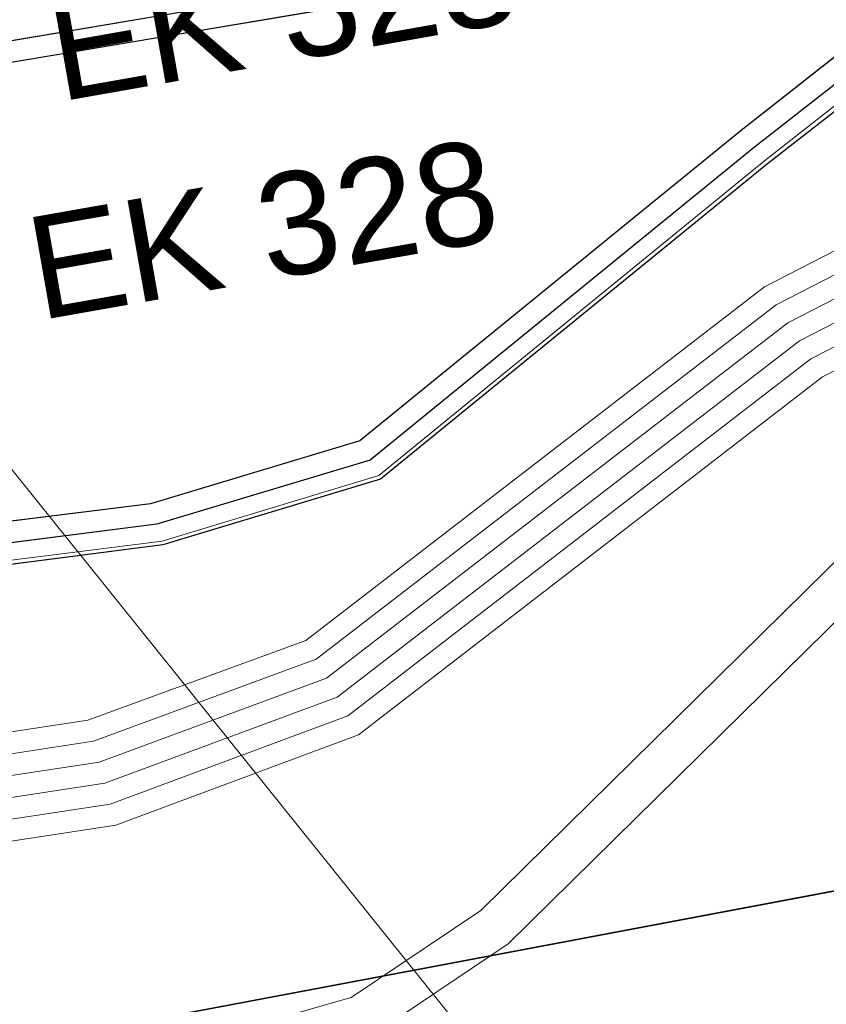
# Model space of a CAD drawing. Header units: metres. Extents: x -502 to 161, y -108 to 174.
# Tile 510 of 656: x -58.63 to -56.75, y -16.66 to -14.37. Entities that reach past the tile are written whole.
import ezdxf

# ---------------------------------------------------------------- set-up
doc = ezdxf.new("R2010")
doc.units = ezdxf.units.M
doc.header["$LTSCALE"] = 0.1
for name, color, linetype in [('BRI31-005.05-5p02-Koordinierung Lageplan 4. BA ZOB West 2022-06-15', 7, 'Continuous'), ('BRI31-005.06-5f07-Koordinierung Lageplan 4. BA ZOB Fernbusbahnh', 7, 'Continuous'), ('BRI32-005.02-5f05-Koordinierung Schemaplan 4 BA ZOB Teilbereich', 7, 'Continuous'), ('BRI32-005.03-5f06-Koordinierung Schemaplan 4 BA ZOB Teilbereich 2 Ost - Bahnhofsallee 2023-01-21', 7, 'Continuous')]:
    doc.layers.add(name, color=color, linetype=linetype)
doc.styles.add('Arial', font='arial.ttf')

msp = doc.modelspace()

# ---------------------------------------------------------------- linework, layer by layer
at = {"layer": 'BRI31-005.05-5p02-Koordinierung Lageplan 4. BA ZOB West 2022-06-15', "color": 250, "linetype": 'Continuous', "lineweight": 25, "true_color": 0x333333, "transparency": 33554687, "flags": 128}
for points in [[(-55.6127, -13.9024), (-59.3447, -14.5324), (-59.6247, -14.5824), (-62.1227, -15.0334), (-62.4877, -15.2534), (-63.1817, -15.8624), (-64.1967, -16.4244), (-69.5997, -17.3854), (-75.3467, -18.3254), (-81.6167, -19.2904), (-88.8017, -20.6404), (-93.5707, -21.3704), (-104.4717, -23.5114), (-121.7707, -26.8814), (-126.7037, -27.7914), (-150.3397, -32.3014), (-150.6307, -32.3604), (-157.1187, -33.6254), (-162.8527, -32.7114), (-174.8647, -31.0434), (-176.5717, -30.5204), (-178.2447, -30.1034), (-179.1357, -29.9434)], [(-55.6047, -13.9514), (-59.3367, -14.5814), (-62.1047, -15.0814), (-62.4577, -15.2944), (-63.1527, -15.9034), (-64.1797, -16.4724), (-69.5917, -17.4344), (-75.3377, -18.3744), (-81.6077, -19.3394), (-88.7937, -20.6894), (-93.5617, -21.4194), (-104.4617, -23.5604), (-121.7607, -26.9304), (-126.6947, -27.8404), (-150.3307, -32.3504), (-150.6207, -32.4094), (-157.1177, -33.6764), (-162.8597, -32.7604), (-174.8717, -31.0934), (-176.5837, -30.5694), (-178.2547, -30.1524), (-179.1357, -29.9944)], [(-56.5667, -14.3244), (-56.9487, -14.6244), (-57.8377, -15.3484), (-58.3257, -15.4954), (-59.9937, -15.7044), (-61.6697, -15.9144), (-63.7887, -16.4534), (-69.5837, -17.4834), (-75.3287, -18.4234), (-81.5687, -19.5644), (-84.6457, -20.1594), (-93.6297, -21.6994), (-104.3877, -23.8594), (-121.7187, -27.1554), (-122.6217, -27.3224), (-126.1537, -27.9814), (-137.6357, -30.1594), (-150.2927, -32.5534), (-151.8867, -32.8594), (-157.0417, -33.8394), (-163.2567, -32.9244), (-174.3647, -31.3244), (-178.3997, -30.6854)], [(-56.5467, -14.3734), (-56.9177, -14.6634), (-57.8137, -15.3934), (-58.3107, -15.5434), (-58.9957, -15.6304), (-59.9877, -15.7544), (-61.6607, -15.9634), (-63.7777, -16.5024), (-69.5757, -17.5324), (-75.3197, -18.4724), (-81.5597, -19.6134), (-84.6367, -20.2084), (-93.6207, -21.7484), (-104.3777, -23.9084), (-121.7097, -27.2044), (-122.6127, -27.3714), (-126.1447, -28.0304), (-137.6267, -30.2084), (-150.2837, -32.6024), (-151.8777, -32.9084), (-157.0407, -33.8904), (-163.2637, -32.9734), (-174.3717, -31.3734), (-178.4067, -30.7344)], [(-56.5277, -14.4214), (-56.8867, -14.7024), (-57.7897, -15.4384), (-58.2967, -15.5914), (-58.9897, -15.6804), (-59.9817, -15.8044), (-61.6517, -16.0124), (-63.7667, -16.5514), (-69.5677, -17.5814), (-75.3107, -18.5214), (-81.5507, -19.6624), (-84.6277, -20.2574), (-93.6117, -21.7974), (-104.3677, -23.9574), (-121.7007, -27.2534), (-122.6037, -27.4204), (-126.1357, -28.0794), (-137.6177, -30.2574), (-150.2747, -32.6514), (-151.8687, -32.9574), (-154.1107, -33.3844)]]:
    msp.add_lwpolyline(points, dxfattribs=at)
at = {"layer": 'BRI31-005.05-5p02-Koordinierung Lageplan 4. BA ZOB West 2022-06-15', "color": 35, "linetype": 'Continuous', "lineweight": 13, "true_color": 0x99724c, "transparency": 33554687, "flags": 128}
msp.add_lwpolyline([(-56.5317, -14.4104), (-56.8937, -14.6954), (-57.7937, -15.4294), (-58.2987, -15.5824), (-58.9897, -15.6704), (-59.9837, -15.7944), (-61.6527, -16.0034), (-63.7687, -16.5424), (-69.5707, -17.5724), (-75.3137, -18.5124), (-81.5517, -19.6534), (-84.6287, -20.2484), (-93.6127, -21.7884), (-104.3697, -23.9484)], dxfattribs=at)
at = {"layer": 'BRI31-005.05-5p02-Koordinierung Lageplan 4. BA ZOB West 2022-06-15', "color": 7, "linetype": 'Continuous', "lineweight": 13, "transparency": 33554687, "flags": 128}
for points in [[(-56.3157, -15.2224), (-57.5557, -16.4444), (-57.8577, -16.6474), (-58.4507, -16.8154), (-61.1757, -17.3844), (-61.9767, -17.4564), (-64.0277, -17.6434), (-64.9707, -17.6534), (-68.0767, -17.9814), (-69.3327, -18.1394), (-75.2357, -19.0994), (-81.1487, -20.1794), (-82.3517, -20.3894), (-88.8127, -21.7384), (-93.4987, -22.3984), (-96.7147, -23.0684), (-98.6787, -23.4484)], [(-56.2557, -15.3044), (-57.4917, -16.5224), (-57.8147, -16.7394), (-58.4267, -16.9124), (-61.1557, -17.4824), (-61.9677, -17.5564), (-64.0227, -17.7434), (-64.9647, -17.7534), (-68.0667, -18.0804), (-69.3247, -18.1884), (-75.2267, -19.1484), (-81.1397, -20.2284), (-82.3427, -20.4384), (-88.8067, -21.7884), (-93.4907, -22.4484), (-96.7047, -23.1184), (-98.6687, -23.4984)]]:
    msp.add_lwpolyline(points, dxfattribs=at)
at = {"layer": 'BRI31-005.06-5f07-Koordinierung Lageplan 4. BA ZOB Fernbusbahnh', "color": 250, "linetype": 'Continuous', "lineweight": 20, "true_color": 0x333333, "transparency": 33554687, "flags": 128}
for points in [[(-55.6127, -13.9024), (-59.3447, -14.5324), (-59.6247, -14.5824), (-62.1227, -15.0334), (-62.4877, -15.2534), (-63.1817, -15.8624), (-64.1967, -16.4244), (-69.5997, -17.3854), (-75.3467, -18.3254), (-81.6167, -19.2904), (-88.8017, -20.6404), (-93.5707, -21.3704), (-104.4717, -23.5114), (-121.7707, -26.8814), (-126.7037, -27.7914), (-150.3397, -32.3014), (-150.6307, -32.3604), (-157.1187, -33.6254), (-162.8527, -32.7114), (-174.8647, -31.0434), (-176.5717, -30.5204), (-178.2447, -30.1034), (-179.1357, -29.9434)], [(-55.6047, -13.9514), (-59.3367, -14.5814), (-62.1047, -15.0814), (-62.4577, -15.2944), (-63.1527, -15.9034), (-64.1797, -16.4724), (-69.5917, -17.4344), (-75.3377, -18.3744), (-81.6077, -19.3394), (-88.7937, -20.6894), (-93.5617, -21.4194), (-104.4617, -23.5604), (-121.7607, -26.9304), (-126.6947, -27.8404), (-150.3307, -32.3504), (-150.6207, -32.4094), (-157.1177, -33.6764), (-162.8597, -32.7604), (-174.8717, -31.0934), (-176.5837, -30.5694), (-178.2547, -30.1524), (-179.1357, -29.9944)], [(-56.5667, -14.3244), (-56.9487, -14.6244), (-57.8377, -15.3484), (-58.3257, -15.4954), (-59.9937, -15.7044), (-61.6697, -15.9144), (-63.7887, -16.4534), (-69.5837, -17.4834), (-75.3287, -18.4234), (-81.5687, -19.5644), (-84.6457, -20.1594), (-93.6297, -21.6994), (-104.3877, -23.8594), (-121.7187, -27.1554), (-122.6217, -27.3224), (-126.1537, -27.9814), (-137.6357, -30.1594), (-150.2927, -32.5534), (-151.8867, -32.8594), (-157.0417, -33.8394), (-163.2567, -32.9244), (-174.3647, -31.3244), (-178.3997, -30.6854)], [(-56.5467, -14.3734), (-56.9177, -14.6634), (-57.8137, -15.3934), (-58.3107, -15.5434), (-58.9957, -15.6304), (-59.9877, -15.7544), (-61.6607, -15.9634), (-63.7777, -16.5024), (-69.5757, -17.5324), (-75.3197, -18.4724), (-81.5597, -19.6134), (-84.6367, -20.2084), (-93.6207, -21.7484), (-104.3777, -23.9084), (-121.7097, -27.2044), (-122.6127, -27.3714), (-126.1447, -28.0304), (-137.6267, -30.2084), (-150.2837, -32.6024), (-151.8777, -32.9084), (-157.0407, -33.8904), (-163.2637, -32.9734), (-174.3717, -31.3734), (-178.4067, -30.7344)]]:
    msp.add_lwpolyline(points, dxfattribs=at)
at = {"layer": 'BRI31-005.06-5f07-Koordinierung Lageplan 4. BA ZOB Fernbusbahnh', "color": 7, "linetype": 'Continuous', "lineweight": 9, "transparency": 33554687, "flags": 128}
for points in [[(-56.3157, -15.2224), (-57.5557, -16.4444), (-57.8577, -16.6474), (-58.4507, -16.8154), (-61.1757, -17.3844), (-61.9767, -17.4564), (-64.0277, -17.6434), (-64.9707, -17.6534), (-68.0767, -17.9814), (-69.3327, -18.1394), (-75.2357, -19.0994), (-81.1487, -20.1794), (-82.3517, -20.3894), (-88.8127, -21.7384), (-93.4987, -22.3984), (-96.7147, -23.0684), (-98.6787, -23.4484)], [(-56.2557, -15.3044), (-57.4917, -16.5224), (-57.8147, -16.7394), (-58.4267, -16.9124), (-61.1557, -17.4824), (-61.9677, -17.5564), (-64.0227, -17.7434), (-64.9647, -17.7534), (-68.0667, -18.0804), (-69.3247, -18.1884), (-75.2267, -19.1484), (-81.1397, -20.2284), (-82.3427, -20.4384), (-88.8067, -21.7884), (-93.4907, -22.4484), (-96.7047, -23.1184), (-98.6687, -23.4984)]]:
    msp.add_lwpolyline(points, dxfattribs=at)
at = {"layer": 'BRI32-005.02-5f05-Koordinierung Schemaplan 4 BA ZOB Teilbereich', "color": 30, "linetype": 'Continuous', "lineweight": 35, "true_color": 0xff7f00, "transparency": 33554687, "flags": 128}
msp.add_lwpolyline([(160.7005, 3.7316), (153.861, 9.9879), (146.5799, 16.8343), (137.207, 18.41), (133.9888, 18.578), (131.0359, 18.4491), (129.189, 18.1998), (119.9141, 16.4705), (116.3401, 15.794), (99.9338, 12.4472), (72.2107, 7.3546), (41.6917, 1.4031), (4.438, -5.4399), (-20.5028, -9.5614), (-43.027, -13.8142), (-60.1344, -17.0404), (-87.9931, -22.1997)], dxfattribs=at)
at = {"layer": 'BRI32-005.02-5f05-Koordinierung Schemaplan 4 BA ZOB Teilbereich', "color": 7, "linetype": 'Continuous', "lineweight": 13, "transparency": 33554687, "flags": 128}
for points in [[(-60.3027, -16.2724), (-60.0967, -16.2474), (-58.4717, -16.0004), (-57.9637, -15.8144), (-56.8937, -14.9894), (-56.2837, -14.6744), (-55.5447, -14.5614), (-48.2537, -13.3504), (-42.4557, -12.5454), (-37.7227, -11.8224), (-29.2187, -10.2404), (-23.9987, -9.5454), (-17.9227, -8.9134), (-9.9057, -8.7814), (-9.4507, -8.7734), (-6.9597, -8.5044), (-4.3087, -8.0864), (-3.7217, -7.9914), (6.3953, -6.2414), (12.4653, -5.2214), (18.7963, -4.1304), (30.2903, -2.1984), (30.3093, -2.1964)], [(30.3153, -2.2464), (30.2973, -2.2484), (18.8043, -4.1794), (12.4733, -5.2704), (6.4033, -6.2904), (-3.7127, -8.0404), (-4.3007, -8.1354), (-6.9527, -8.5544), (-9.4477, -8.8234), (-9.9047, -8.8314), (-17.9197, -8.9634), (-23.9927, -9.5954), (-29.2107, -10.2894), (-37.7137, -11.8714), (-42.4487, -12.5954), (-48.2457, -13.3994), (-55.5367, -14.6104), (-56.2677, -14.7224), (-56.8667, -15.0314), (-57.9397, -15.8584), (-58.4587, -16.0494), (-60.0897, -16.2974), (-60.2967, -16.3224)], [(-60.2907, -16.3724), (-60.0827, -16.3474), (-58.4457, -16.0984), (-57.9157, -15.9024), (-56.8397, -15.0734), (-56.2517, -14.7704), (-55.5287, -14.6594), (-48.2377, -13.4484), (-42.4417, -12.6454), (-37.7047, -11.9204), (-29.2027, -10.3384), (-23.9867, -9.6454), (-17.9167, -9.0134), (-9.9037, -8.8814), (-9.4447, -8.8734), (-6.9457, -8.6044), (-4.2927, -8.1844), (-3.7037, -8.0894), (6.4113, -6.3394), (12.4813, -5.3194), (18.8123, -4.2284), (30.3043, -2.2984), (30.3213, -2.2964)], [(-60.2847, -16.4224), (-60.0757, -16.3974), (-58.4327, -16.1474), (-57.8907, -15.9464), (-56.8127, -15.1154), (-56.2357, -14.8184), (-55.5207, -14.7084), (-48.2297, -13.4974), (-42.4347, -12.6954), (-37.6957, -11.9694), (-29.1947, -10.3874), (-23.9807, -9.6954), (-17.9137, -9.0634), (-9.9027, -8.9314), (-9.4417, -8.9234), (-6.9387, -8.6544), (-4.2847, -8.2334), (-3.6947, -8.1384), (6.4193, -6.3884), (12.4893, -5.3684), (18.8203, -4.2774), (30.3113, -2.3484), (30.3273, -2.3464)], [(30.3333, -2.3964), (30.3183, -2.3974), (18.8283, -4.3264), (12.4973, -5.4174), (6.4273, -6.4374), (-3.6857, -8.1874), (-4.2767, -8.2824), (-6.9317, -8.7044), (-9.4387, -8.9734), (-9.9017, -8.9814), (-17.9107, -9.1134), (-23.9747, -9.7454), (-29.1867, -10.4364), (-37.6867, -12.0184), (-42.4277, -12.7454), (-48.2217, -13.5464), (-55.5127, -14.7574), (-56.2197, -14.8664), (-56.7857, -15.1574), (-57.8657, -15.9904), (-58.4197, -16.1964), (-60.0687, -16.4474), (-60.2787, -16.4724)], [(30.3363, -2.4464), (30.3243, -2.4474), (18.8363, -4.3754), (12.5053, -5.4664), (6.4353, -6.4864), (-3.6767, -8.2364), (-4.2687, -8.3314), (-6.9247, -8.7544), (-9.4357, -9.0234), (-9.9007, -9.0314), (-17.9077, -9.1634), (-23.9687, -9.7954), (-29.1787, -10.4854), (-37.6777, -12.0674), (-42.4207, -12.7954), (-48.2137, -13.5954), (-55.5047, -14.8064), (-56.2037, -14.9144), (-56.7587, -15.1994), (-57.8407, -16.0344), (-58.4067, -16.2454), (-60.0617, -16.4974), (-60.2727, -16.5224)], [(-56.3157, -15.2224), (-57.5557, -16.4444), (-57.8577, -16.6474), (-58.4507, -16.8154), (-61.1757, -17.3844), (-61.9767, -17.4564), (-64.0277, -17.6434), (-64.9707, -17.6534), (-68.0767, -17.9814), (-69.3327, -18.1394), (-75.2357, -19.0994), (-81.1487, -20.1794), (-82.3517, -20.3894), (-88.8127, -21.7384), (-93.4987, -22.3984), (-96.7147, -23.0684), (-98.6787, -23.4484)], [(-56.2557, -15.3044), (-57.4917, -16.5224), (-57.8147, -16.7394), (-58.4267, -16.9124), (-61.1557, -17.4824), (-61.9677, -17.5564), (-64.0227, -17.7434), (-64.9647, -17.7534), (-68.0667, -18.0804), (-69.3247, -18.1884), (-75.2267, -19.1484), (-81.1397, -20.2284), (-82.3427, -20.4384), (-88.8067, -21.7884), (-93.4907, -22.4484), (-96.7047, -23.1184), (-98.6687, -23.4984)]]:
    msp.add_lwpolyline(points, dxfattribs=at)
at = {"layer": 'BRI32-005.02-5f05-Koordinierung Schemaplan 4 BA ZOB Teilbereich', "color": 250, "linetype": 'Continuous', "lineweight": 25, "true_color": 0x333333, "transparency": 33554687, "flags": 128}
for points in [[(-55.6127, -13.9024), (-59.3447, -14.5324), (-59.6247, -14.5824), (-62.1227, -15.0334), (-62.4877, -15.2534), (-63.1817, -15.8624), (-64.1967, -16.4244), (-69.5997, -17.3854), (-75.3467, -18.3254), (-81.6167, -19.2904), (-88.8017, -20.6404), (-93.5707, -21.3704), (-104.4717, -23.5114), (-121.7707, -26.8814), (-126.7037, -27.7914), (-150.3397, -32.3014), (-150.6307, -32.3604), (-157.1187, -33.6254), (-162.8527, -32.7114), (-174.8647, -31.0434), (-176.5717, -30.5204), (-178.2447, -30.1034), (-179.1357, -29.9434)], [(-55.6047, -13.9514), (-59.3367, -14.5814), (-62.1047, -15.0814), (-62.4577, -15.2944), (-63.1527, -15.9034), (-64.1797, -16.4724), (-69.5917, -17.4344), (-75.3377, -18.3744), (-81.6077, -19.3394), (-88.7937, -20.6894), (-93.5617, -21.4194), (-104.4617, -23.5604), (-121.7607, -26.9304), (-126.6947, -27.8404), (-150.3307, -32.3504), (-150.6207, -32.4094), (-157.1177, -33.6764), (-162.8597, -32.7604), (-174.8717, -31.0934), (-176.5837, -30.5694), (-178.2547, -30.1524), (-179.1357, -29.9944)], [(-56.5667, -14.3244), (-56.9487, -14.6244), (-57.8377, -15.3484), (-58.3257, -15.4954), (-59.9937, -15.7044), (-61.6697, -15.9144), (-63.7887, -16.4534), (-69.5837, -17.4834), (-75.3287, -18.4234), (-81.5687, -19.5644), (-84.6457, -20.1594), (-93.6297, -21.6994), (-104.3877, -23.8594), (-121.7187, -27.1554), (-122.6217, -27.3224), (-126.1537, -27.9814), (-137.6357, -30.1594), (-150.2927, -32.5534), (-151.8867, -32.8594), (-157.0417, -33.8394), (-163.2567, -32.9244), (-174.3647, -31.3244), (-178.3997, -30.6854)], [(-56.5467, -14.3734), (-56.9177, -14.6634), (-57.8137, -15.3934), (-58.3107, -15.5434), (-58.9957, -15.6304), (-59.9877, -15.7544), (-61.6607, -15.9634), (-63.7777, -16.5024), (-69.5757, -17.5324), (-75.3197, -18.4724), (-81.5597, -19.6134), (-84.6367, -20.2084), (-93.6207, -21.7484), (-104.3777, -23.9084), (-121.7097, -27.2044), (-122.6127, -27.3714), (-126.1447, -28.0304), (-137.6267, -30.2084), (-150.2837, -32.6024), (-151.8777, -32.9084), (-157.0407, -33.8904), (-163.2637, -32.9734), (-174.3717, -31.3734), (-178.4067, -30.7344)], [(-56.5277, -14.4214), (-56.8867, -14.7024), (-57.7897, -15.4384), (-58.2967, -15.5914), (-58.9897, -15.6804), (-59.9817, -15.8044), (-61.6517, -16.0124), (-63.7667, -16.5514), (-69.5677, -17.5814), (-75.3107, -18.5214), (-81.5507, -19.6624), (-84.6277, -20.2574), (-93.6117, -21.7974), (-104.3677, -23.9574), (-121.7007, -27.2534), (-122.6037, -27.4204), (-126.1357, -28.0794), (-137.6177, -30.2574), (-150.2747, -32.6514), (-151.8687, -32.9574), (-154.1107, -33.3844)]]:
    msp.add_lwpolyline(points, dxfattribs=at)
at = {"layer": 'BRI32-005.02-5f05-Koordinierung Schemaplan 4 BA ZOB Teilbereich', "color": 35, "linetype": 'Continuous', "lineweight": 13, "true_color": 0x99724c, "transparency": 33554687, "flags": 128}
msp.add_lwpolyline([(-56.5317, -14.4104), (-56.8937, -14.6954), (-57.7937, -15.4294), (-58.2987, -15.5824), (-58.9897, -15.6704), (-59.9837, -15.7944), (-61.6527, -16.0034), (-63.7687, -16.5424), (-69.5707, -17.5724), (-75.3137, -18.5124), (-81.5517, -19.6534), (-84.6287, -20.2484), (-93.6127, -21.7884), (-104.3697, -23.9484)], dxfattribs=at)
at = {"layer": 'BRI32-005.03-5f06-Koordinierung Schemaplan 4 BA ZOB Teilbereich 2 Ost - Bahnhofsallee 2023-01-21', "color": 1, "linetype": 'Continuous', "lineweight": 13, "true_color": 0xff0000, "transparency": 33554687}
msp.add_line((-59.6041, -14.2265), (-54.3802, -20.7323), dxfattribs=at)
at = {"layer": 'BRI32-005.03-5f06-Koordinierung Schemaplan 4 BA ZOB Teilbereich 2 Ost - Bahnhofsallee 2023-01-21', "color": 30, "linetype": 'Continuous', "lineweight": 30, "true_color": 0xff7f00, "transparency": 33554687, "flags": 128}
msp.add_lwpolyline([(160.7005, 3.7316), (153.861, 9.9879), (146.5799, 16.8343), (137.207, 18.41), (133.9888, 18.578), (131.0359, 18.4491), (129.189, 18.1998), (119.9141, 16.4705), (116.3401, 15.794), (99.9338, 12.4472), (72.2107, 7.3546), (41.6917, 1.4031), (4.438, -5.4399), (-20.5028, -9.5614), (-43.027, -13.8142), (-60.1344, -17.0404), (-87.9931, -22.1997)], dxfattribs=at)
at = {"layer": 'BRI32-005.03-5f06-Koordinierung Schemaplan 4 BA ZOB Teilbereich 2 Ost - Bahnhofsallee 2023-01-21', "color": 7, "linetype": 'Continuous', "lineweight": 9, "transparency": 33554687, "flags": 128}
for points in [[(-60.3027, -16.2724), (-60.0967, -16.2474), (-58.4717, -16.0004), (-57.9637, -15.8144), (-56.8937, -14.9894), (-56.2837, -14.6744), (-55.5447, -14.5614), (-48.2537, -13.3504), (-42.4557, -12.5454), (-37.7227, -11.8224), (-29.2187, -10.2404), (-23.9987, -9.5454), (-17.9227, -8.9134), (-9.9057, -8.7814), (-9.4507, -8.7734), (-6.9597, -8.5044), (-4.3087, -8.0864), (-3.7217, -7.9914), (6.3953, -6.2414), (12.4653, -5.2214), (18.7963, -4.1304), (30.2903, -2.1984), (30.3093, -2.1964)], [(30.3153, -2.2464), (30.2973, -2.2484), (18.8043, -4.1794), (12.4733, -5.2704), (6.4033, -6.2904), (-3.7127, -8.0404), (-4.3007, -8.1354), (-6.9527, -8.5544), (-9.4477, -8.8234), (-9.9047, -8.8314), (-17.9197, -8.9634), (-23.9927, -9.5954), (-29.2107, -10.2894), (-37.7137, -11.8714), (-42.4487, -12.5954), (-48.2457, -13.3994), (-55.5367, -14.6104), (-56.2677, -14.7224), (-56.8667, -15.0314), (-57.9397, -15.8584), (-58.4587, -16.0494), (-60.0897, -16.2974), (-60.2967, -16.3224)], [(-60.2907, -16.3724), (-60.0827, -16.3474), (-58.4457, -16.0984), (-57.9157, -15.9024), (-56.8397, -15.0734), (-56.2517, -14.7704), (-55.5287, -14.6594), (-48.2377, -13.4484), (-42.4417, -12.6454), (-37.7047, -11.9204), (-29.2027, -10.3384), (-23.9867, -9.6454), (-17.9167, -9.0134), (-9.9037, -8.8814), (-9.4447, -8.8734), (-6.9457, -8.6044), (-4.2927, -8.1844), (-3.7037, -8.0894), (6.4113, -6.3394), (12.4813, -5.3194), (18.8123, -4.2284), (30.3043, -2.2984), (30.3213, -2.2964)], [(-60.2847, -16.4224), (-60.0757, -16.3974), (-58.4327, -16.1474), (-57.8907, -15.9464), (-56.8127, -15.1154), (-56.2357, -14.8184), (-55.5207, -14.7084), (-48.2297, -13.4974), (-42.4347, -12.6954), (-37.6957, -11.9694), (-29.1947, -10.3874), (-23.9807, -9.6954), (-17.9137, -9.0634), (-9.9027, -8.9314), (-9.4417, -8.9234), (-6.9387, -8.6544), (-4.2847, -8.2334), (-3.6947, -8.1384), (6.4193, -6.3884), (12.4893, -5.3684), (18.8203, -4.2774), (30.3113, -2.3484), (30.3273, -2.3464)], [(30.3333, -2.3964), (30.3183, -2.3974), (18.8283, -4.3264), (12.4973, -5.4174), (6.4273, -6.4374), (-3.6857, -8.1874), (-4.2767, -8.2824), (-6.9317, -8.7044), (-9.4387, -8.9734), (-9.9017, -8.9814), (-17.9107, -9.1134), (-23.9747, -9.7454), (-29.1867, -10.4364), (-37.6867, -12.0184), (-42.4277, -12.7454), (-48.2217, -13.5464), (-55.5127, -14.7574), (-56.2197, -14.8664), (-56.7857, -15.1574), (-57.8657, -15.9904), (-58.4197, -16.1964), (-60.0687, -16.4474), (-60.2787, -16.4724)], [(30.3363, -2.4464), (30.3243, -2.4474), (18.8363, -4.3754), (12.5053, -5.4664), (6.4353, -6.4864), (-3.6767, -8.2364), (-4.2687, -8.3314), (-6.9247, -8.7544), (-9.4357, -9.0234), (-9.9007, -9.0314), (-17.9077, -9.1634), (-23.9687, -9.7954), (-29.1787, -10.4854), (-37.6777, -12.0674), (-42.4207, -12.7954), (-48.2137, -13.5954), (-55.5047, -14.8064), (-56.2037, -14.9144), (-56.7587, -15.1994), (-57.8407, -16.0344), (-58.4067, -16.2454), (-60.0617, -16.4974), (-60.2727, -16.5224)], [(-56.3157, -15.2224), (-57.5557, -16.4444), (-57.8577, -16.6474), (-58.4507, -16.8154), (-61.1757, -17.3844), (-61.9767, -17.4564), (-64.0277, -17.6434), (-64.9707, -17.6534), (-68.0767, -17.9814), (-69.3327, -18.1394), (-75.2357, -19.0994), (-81.1487, -20.1794), (-82.3517, -20.3894), (-88.8127, -21.7384), (-93.4987, -22.3984), (-96.7147, -23.0684), (-98.6787, -23.4484)], [(-56.2557, -15.3044), (-57.4917, -16.5224), (-57.8147, -16.7394), (-58.4267, -16.9124), (-61.1557, -17.4824), (-61.9677, -17.5564), (-64.0227, -17.7434), (-64.9647, -17.7534), (-68.0667, -18.0804), (-69.3247, -18.1884), (-75.2267, -19.1484), (-81.1397, -20.2284), (-82.3427, -20.4384), (-88.8067, -21.7884), (-93.4907, -22.4484), (-96.7047, -23.1184), (-98.6687, -23.4984)]]:
    msp.add_lwpolyline(points, dxfattribs=at)
at = {"layer": 'BRI32-005.03-5f06-Koordinierung Schemaplan 4 BA ZOB Teilbereich 2 Ost - Bahnhofsallee 2023-01-21', "color": 250, "linetype": 'Continuous', "lineweight": 20, "true_color": 0x333333, "transparency": 33554687, "flags": 128}
for points in [[(-55.6127, -13.9024), (-59.3447, -14.5324), (-59.6247, -14.5824), (-62.1227, -15.0334), (-62.4877, -15.2534), (-63.1817, -15.8624), (-64.1967, -16.4244), (-69.5997, -17.3854), (-75.3467, -18.3254), (-81.6167, -19.2904), (-88.8017, -20.6404), (-93.5707, -21.3704), (-104.4717, -23.5114), (-121.7707, -26.8814), (-126.7037, -27.7914), (-150.3397, -32.3014), (-150.6307, -32.3604), (-157.1187, -33.6254), (-162.8527, -32.7114), (-174.8647, -31.0434), (-176.5717, -30.5204), (-178.2447, -30.1034), (-179.1357, -29.9434)], [(-55.6047, -13.9514), (-59.3367, -14.5814), (-62.1047, -15.0814), (-62.4577, -15.2944), (-63.1527, -15.9034), (-64.1797, -16.4724), (-69.5917, -17.4344), (-75.3377, -18.3744), (-81.6077, -19.3394), (-88.7937, -20.6894), (-93.5617, -21.4194), (-104.4617, -23.5604), (-121.7607, -26.9304), (-126.6947, -27.8404), (-150.3307, -32.3504), (-150.6207, -32.4094), (-157.1177, -33.6764), (-162.8597, -32.7604), (-174.8717, -31.0934), (-176.5837, -30.5694), (-178.2547, -30.1524), (-179.1357, -29.9944)], [(-56.5667, -14.3244), (-56.9487, -14.6244), (-57.8377, -15.3484), (-58.3257, -15.4954), (-59.9937, -15.7044), (-61.6697, -15.9144), (-63.7887, -16.4534), (-69.5837, -17.4834), (-75.3287, -18.4234), (-81.5687, -19.5644), (-84.6457, -20.1594), (-93.6297, -21.6994), (-104.3877, -23.8594), (-121.7187, -27.1554), (-122.6217, -27.3224), (-126.1537, -27.9814), (-137.6357, -30.1594), (-150.2927, -32.5534), (-151.8867, -32.8594), (-157.0417, -33.8394), (-163.2567, -32.9244), (-174.3647, -31.3244), (-178.3997, -30.6854)], [(-56.5467, -14.3734), (-56.9177, -14.6634), (-57.8137, -15.3934), (-58.3107, -15.5434), (-58.9957, -15.6304), (-59.9877, -15.7544), (-61.6607, -15.9634), (-63.7777, -16.5024), (-69.5757, -17.5324), (-75.3197, -18.4724), (-81.5597, -19.6134), (-84.6367, -20.2084), (-93.6207, -21.7484), (-104.3777, -23.9084), (-121.7097, -27.2044), (-122.6127, -27.3714), (-126.1447, -28.0304), (-137.6267, -30.2084), (-150.2837, -32.6024), (-151.8777, -32.9084), (-157.0407, -33.8904), (-163.2637, -32.9734), (-174.3717, -31.3734), (-178.4067, -30.7344)], [(-56.5277, -14.4214), (-56.8867, -14.7024), (-57.7897, -15.4384), (-58.2967, -15.5914), (-58.9897, -15.6804), (-59.9817, -15.8044), (-61.6517, -16.0124), (-63.7667, -16.5514), (-69.5677, -17.5814), (-75.3107, -18.5214), (-81.5507, -19.6624), (-84.6277, -20.2574), (-93.6117, -21.7974), (-104.3677, -23.9574), (-121.7007, -27.2534), (-122.6037, -27.4204), (-126.1357, -28.0794), (-137.6177, -30.2574), (-150.2747, -32.6514), (-151.8687, -32.9574), (-154.1107, -33.3844)]]:
    msp.add_lwpolyline(points, dxfattribs=at)
at = {"layer": 'BRI32-005.03-5f06-Koordinierung Schemaplan 4 BA ZOB Teilbereich 2 Ost - Bahnhofsallee 2023-01-21', "color": 35, "linetype": 'Continuous', "lineweight": 9, "true_color": 0x99724c, "transparency": 33554687, "flags": 128}
msp.add_lwpolyline([(-56.5317, -14.4104), (-56.8937, -14.6954), (-57.7937, -15.4294), (-58.2987, -15.5824), (-58.9897, -15.6704), (-59.9837, -15.7944), (-61.6527, -16.0034), (-63.7687, -16.5424), (-69.5707, -17.5724), (-75.3137, -18.5124), (-81.5517, -19.6534), (-84.6287, -20.2484), (-93.6127, -21.7884), (-104.3697, -23.9484)], dxfattribs=at)

# ---------------------------------------------------------------- texts
at = {"layer": 'BRI32-005.03-5f06-Koordinierung Schemaplan 4 BA ZOB Teilbereich 2 Ost - Bahnhofsallee 2023-01-21', "color": 1, "true_color": 0xff0000, "transparency": 33554687, "char_height": 0.24, "attachment_point": 1, "rotation": 10.0084, "line_spacing_factor": 0.25, "style": 'Arial'}
for insert in [(-58.5798, -14.3213), (-58.6266, -14.8314)]:
    msp.add_mtext('EK 328', dxfattribs=dict(at, insert=insert))

doc.saveas('drawing.dxf')
